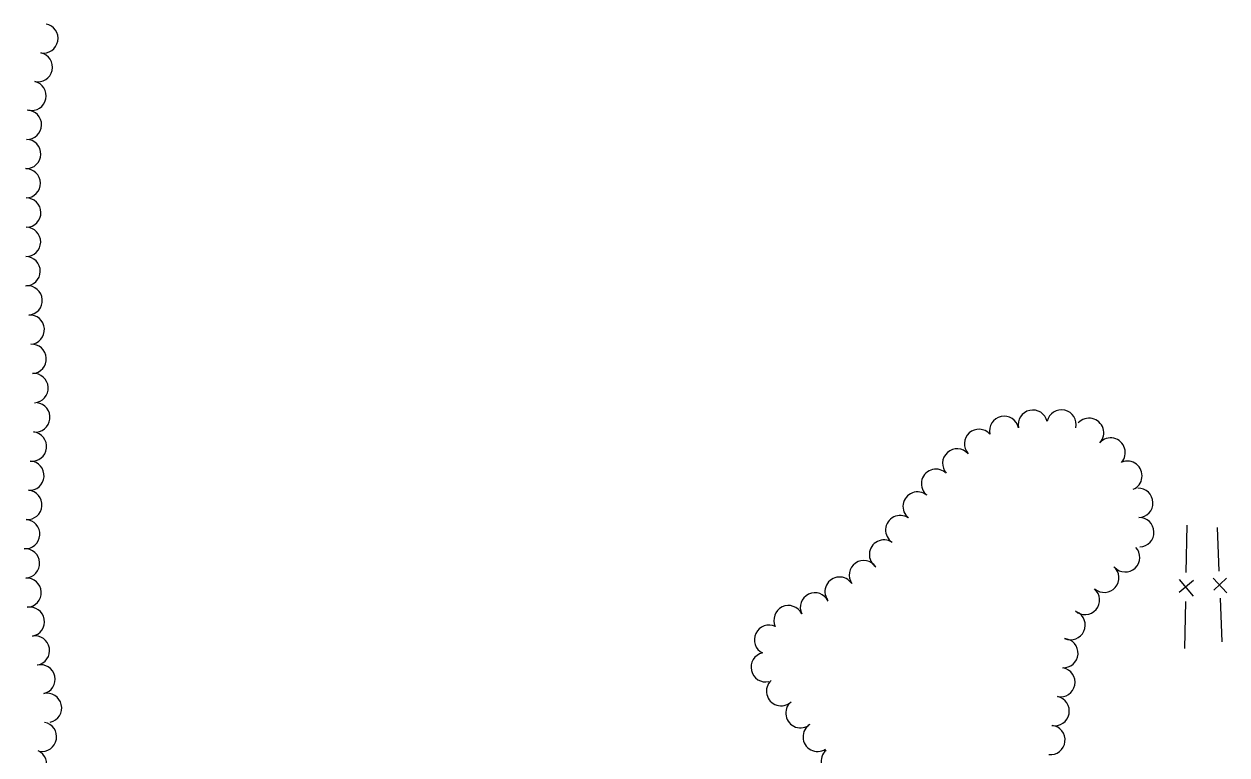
# Model space of a CAD drawing. Extents: x 588843 to 2552415, y 180129 to 269402.
# Drawn here: x 600588.2 to 600889, y 183819.3 to 184002 of the extents above; entities that cross this region are included whole.
import ezdxf

# ---------------------------------------------------------------- set-up
doc = ezdxf.new("R2010")
doc.units = 0
doc.layers.add('E_FEN_P', color=7, linetype='Continuous')
doc.layers.add('E_LAND_TreeLine_P', color=7, linetype='Continuous')

msp = doc.modelspace()

# ---------------------------------------------------------------- linework, layer by layer
at = {"layer": 'E_FEN_P'}
for p, q in [((600877.02, 183863.15), (600880.51, 183858.98)), ((600880.59, 183862.89), (600877.03, 183859.87)), ((600885.51, 183863.49), (600888.97, 183859.83)), ((600888.82, 183863.45), (600885.7, 183860.46))]:
    msp.add_line(p, q, dxfattribs=at)
for points in [[(600878.93, 183876.7), (600878.71, 183864.93)], [(600886.52, 183876.12), (600886.96, 183865.23)], [(600878.57, 183857.64), (600878.34, 183845.87)], [(600887.24, 183858.48), (600887.69, 183847.59)]]:
    msp.add_lwpolyline(points, dxfattribs=at)
at = {"layer": 'E_LAND_TreeLine_P'}
for centre, start, end in [((600593.04, 183998.35), 259.7273, 79.7273), ((600591.64, 183991.16), 257.8034, 77.8034), ((600590.09, 183984), 257.8034, 77.8034), ((600588.93, 183976.8), 268.5692, 88.5692), ((600588.74, 183969.48), 268.5692, 88.5692), ((600588.64, 183962.16), 270.9929, 90.9929), ((600588.77, 183954.83), 270.9929, 90.9929), ((600588.7, 183947.51), 269.2302, 89.2302), ((600588.6, 183940.19), 269.2302, 89.2302), ((600589.11, 183932.88), 274.137, 94.137), ((600589.64, 183925.58), 274.137, 94.137), ((600590.12, 183918.27), 273.6021, 93.6021), ((600590.58, 183910.96), 273.6021, 93.6021), ((600591.03, 183903.65), 263.3747, 83.3747), ((600840.43, 183901.84), 12.2514, 192.2514), ((600847.59, 183901.89), 347.1355, 167.1355), ((600833.27, 183900.28), 12.2514, 192.2514), ((600854.5, 183899.81), 317.502, 137.502), ((600590.18, 183896.38), 263.3747, 83.3747), ((600826.97, 183897.03), 41.8883, 221.8883), ((600859.9, 183894.86), 317.502, 137.502), ((600821.52, 183892.13), 41.8883, 221.8883), ((600589.55, 183889.09), 266.0675, 86.0675), ((600864.1, 183889.06), 292.6217, 112.6217), ((600816.23, 183887.07), 51.0739, 231.0739), ((600589.04, 183881.78), 265.6266, 85.6266), ((600811.63, 183881.37), 51.0739, 231.0739), ((600866.82, 183882.28), 271.9801, 91.9801), ((600588.49, 183874.48), 265.6266, 85.6266), ((600807.27, 183875.49), 56.3802, 236.3802), ((600867.07, 183874.95), 271.9801, 91.9801), ((600803.21, 183869.38), 56.3802, 236.3802), ((600863.53, 183868.68), 222.9254, 42.9254), ((600588.45, 183867.17), 273.2319, 93.2319), ((600798.17, 183864.24), 34.9222, 214.9222), ((600858.29, 183863.57), 228.9729, 48.9729), ((600588.86, 183859.86), 273.2319, 93.2319), ((600792.12, 183860.1), 33.4781, 213.4781), ((600785.95, 183856.16), 25.7188, 205.7188), ((600853.47, 183858.04), 228.9729, 48.9729), ((600589.66, 183852.59), 280.0305, 100.0305), ((600779.34, 183852.98), 25.7188, 205.7188), ((600849.88, 183851.73), 245.7867, 65.7867), ((600774.46, 183848.07), 64.2281, 244.2281), ((600590.94, 183845.38), 280.0305, 100.0305), ((600848.08, 183844.74), 266.1251, 86.1251), ((600773.63, 183841.21), 102.9758, 282.9758), ((600592.31, 183838.19), 282.9259, 102.9259), ((600847.33, 183837.46), 258.7693, 78.7693), ((600777.48, 183835.23), 132.9254, 312.9254), ((600593.95, 183831.05), 282.9259, 102.9259), ((600782.32, 183829.73), 130.8428, 310.8428), ((600845.9, 183830.27), 258.7693, 78.7693), ((600592.7, 183823.84), 259.9732, 79.9732), ((600786.63, 183823.83), 121.9189, 301.9189), ((600844.84, 183823.02), 263.3747, 83.3747), ((600590.21, 183817), 245.8804, 65.8804), ((600791.16, 183817.71), 131.7044, 311.7044)]:
    msp.add_arc(centre, 3.66, start, end, dxfattribs=at)

doc.saveas('drawing.dxf')
